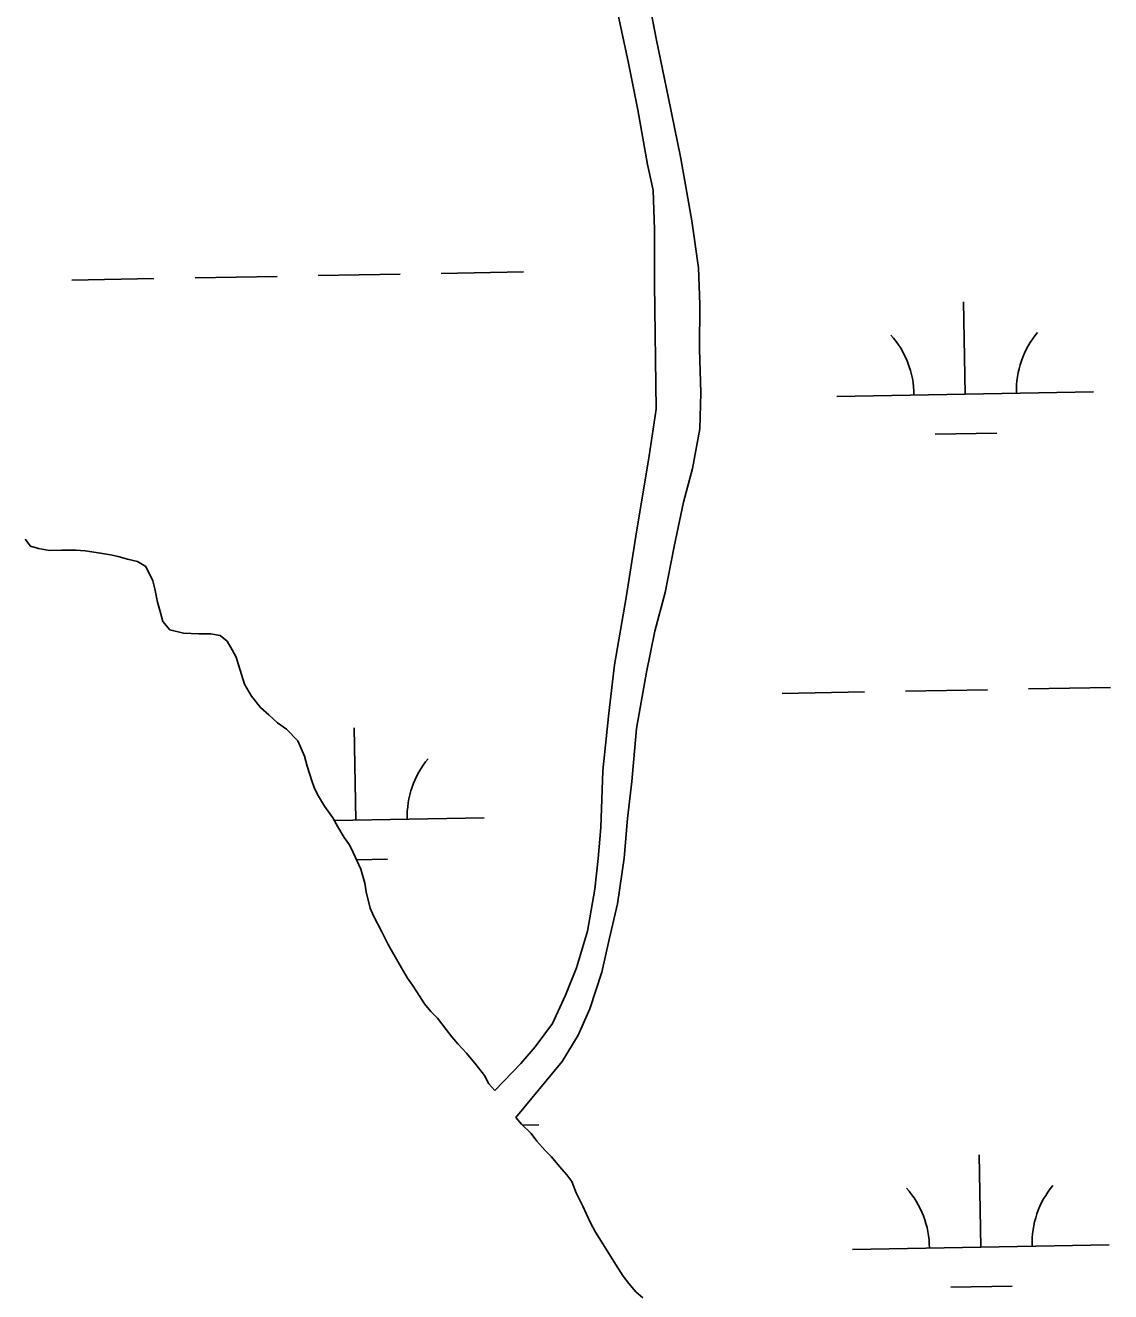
# Model space of a CAD drawing. Extents: x 3925854 to 3964121, y 224593 to 250589.
# Drawn here: x 3950602.8 to 3951025.8, y 234412.5 to 234906.3 of the extents above; entities that cross this region are included whole.
import ezdxf

# ---------------------------------------------------------------- set-up
doc = ezdxf.new("R2010")
doc.units = 0
doc.layers.add('V-TOPO-SHOR', color=7, linetype='Continuous')
doc.layers.add('V-WETL-SWMP', color=7, linetype='Continuous')

msp = doc.modelspace()

# ---------------------------------------------------------------- linework, layer by layer
at = {"layer": 'V-TOPO-SHOR'}
for points in [[(3950844.006, 234925.599), (3950848.874, 234900.579), (3950853.517, 234877.963), (3950858.371, 234854.347), (3950862.626, 234830.124), (3950865.221, 234811.698), (3950865.766, 234797.464), (3950865.543, 234780.013), (3950866.116, 234762.974), (3950865.66, 234748.929), (3950862.809, 234733.456), (3950859.329, 234720.386), (3950855.696, 234703.101), (3950852.268, 234685.217), (3950848.209, 234670.134), (3950844.962, 234654.055), (3950840.975, 234632.156), (3950839.179, 234611.479), (3950837.52, 234597.022), (3950836.275, 234581.568), (3950833.647, 234563.691), (3950830.381, 234549.82), (3950827.499, 234537.155), (3950822.832, 234522.868), (3950818.324, 234512.596), (3950812.01, 234502.302), (3950793.967, 234480.471)], [(3950833.516, 234912.056), (3950837.729, 234892.244), (3950841.53, 234873.429), (3950845.358, 234852.009), (3950847.465, 234842.002), (3950848.02, 234826.765), (3950848.036, 234805.507), (3950848.735, 234756.578), (3950845.911, 234738.5), (3950840.813, 234707.162), (3950837.045, 234683.258), (3950832.5, 234656.939), (3950830.284, 234638.062), (3950827.907, 234615.577)], [(3950602.819, 234705.89), (3950604.81, 234703.211), (3950608.009, 234702.263), (3950612.185, 234701.571), (3950617.09, 234701.62), (3950622.484, 234701.673), (3950626.166, 234701.466), (3950632.061, 234700.545)], [(3950632.061, 234700.545), (3950635.993, 234699.85), (3950638.944, 234699.144), (3950642.632, 234698.2), (3950646.567, 234697.26), (3950649.774, 234695.331), (3950652.528, 234689.717), (3950653.296, 234686.536), (3950654.331, 234681.396), (3950655.348, 234677.728), (3950656.368, 234673.812), (3950659.098, 234670.652), (3950664.509, 234669.237), (3950670.397, 234669.051), (3950675.056, 234669.098), (3950678.743, 234668.399), (3950681.464, 234666.22), (3950683.459, 234662.806), (3950684.962, 234659.88), (3950685.972, 234656.947), (3950688.258, 234649.365), (3950691.002, 234644.733), (3950694.48, 234640.354), (3950697.699, 234637.444), (3950701.164, 234634.29), (3950704.621, 234631.873), (3950709.084, 234627.257), (3950711.597, 234621.398), (3950712.617, 234617.484), (3950714.642, 234611.373), (3950715.652, 234608.44), (3950717.151, 234605.757), (3950719.398, 234601.856), (3950722.633, 234597.227), (3950724.63, 234593.815), (3950727.125, 234589.67), (3950729.117, 234586.748), (3950730.619, 234583.821), (3950733.629, 234577.229), (3950735.155, 234571.848), (3950735.681, 234568.42), (3950737.217, 234562.059), (3950738.473, 234559.128), (3950741.727, 234552.784), (3950744.227, 234547.903), (3950746.474, 234544.004), (3950747.973, 234541.321), (3950751.719, 234534.737), (3950753.71, 234532.058), (3950755.453, 234529.377), (3950758.445, 234524.749), (3950760.927, 234521.83), (3950763.407, 234519.157), (3950766.884, 234514.779), (3950769.121, 234511.858), (3950771.355, 234509.184), (3950774.827, 234505.538), (3950778.554, 234500.918), (3950781.784, 234496.781), (3950783.533, 234493.611), (3950785.767, 234490.934)], [(3950827.907, 234615.577), (3950827.128, 234593.508), (3950826.047, 234581.464), (3950824.765, 234569.417), (3950821.922, 234553.144), (3950817.656, 234538.859), (3950813.352, 234528.187), (3950808.25, 234517.105), (3950801.524, 234508.01), (3950795.974, 234501.536), (3950785.767, 234490.934)], [(3950793.967, 234480.471), (3950796.202, 234477.796), (3950799.917, 234474.155), (3950802.155, 234471.234), (3950805.381, 234467.589), (3950807.857, 234465.162), (3950811.084, 234461.269), (3950813.816, 234458.109), (3950815.805, 234455.432), (3950817.566, 234451.035), (3950820.071, 234445.909), (3950821.574, 234442.736), (3950823.082, 234439.316), (3950825.08, 234435.658), (3950827.323, 234432.249), (3950829.817, 234428.103), (3950832.81, 234423.229), (3950835.802, 234418.599), (3950838.038, 234415.678), (3950840.768, 234412.518), (3950843.49, 234410.093)]]:
    msp.add_lwpolyline(points, dxfattribs=at)
at = {"layer": 'V-WETL-SWMP'}
for p, q in [((3950848.874, 234900.579), (3950844.007, 234925.599)), ((3950833.516, 234912.055), (3950837.728, 234892.243)), ((3950853.517, 234877.963), (3950848.874, 234900.579)), ((3950837.728, 234892.243), (3950841.53, 234873.429)), ((3950858.37, 234854.347), (3950853.517, 234877.963)), ((3950841.53, 234873.429), (3950845.357, 234852.008)), ((3950845.357, 234852.008), (3950847.465, 234842.002)), ((3950862.627, 234830.123), (3950858.37, 234854.347)), ((3950847.465, 234842.002), (3950848.021, 234826.766)), ((3950848.021, 234826.766), (3950848.036, 234805.507)), ((3950865.221, 234811.698), (3950862.627, 234830.123)), ((3950865.767, 234797.465), (3950865.221, 234811.698)), ((3950620.978, 234806.973), (3950652.973, 234807.554)), ((3950668.971, 234807.845), (3950700.965, 234808.427)), ((3950716.963, 234808.718), (3950748.957, 234809.3)), ((3950764.955, 234809.591), (3950796.949, 234810.172)), ((3950848.036, 234805.507), (3950848.734, 234756.578)), ((3950865.543, 234780.014), (3950865.767, 234797.465)), ((3950969.16, 234762.553), (3950968.505, 234798.547)), ((3950866.117, 234762.973), (3950865.543, 234780.014)), ((3950865.659, 234748.929), (3950866.117, 234762.973)), ((3950919.168, 234761.644), (3951019.151, 234763.462)), ((3950848.734, 234756.578), (3950845.91, 234738.5)), ((3950862.808, 234733.457), (3950865.659, 234748.929)), ((3950957.442, 234746.907), (3950981.438, 234747.343)), ((3950845.91, 234738.5), (3950840.813, 234707.161)), ((3950859.33, 234720.386), (3950862.808, 234733.457)), ((3950855.696, 234703.101), (3950859.33, 234720.386)), ((3950604.81, 234703.211), (3950602.82, 234705.889)), ((3950608.008, 234702.263), (3950604.81, 234703.211)), ((3950840.813, 234707.161), (3950837.045, 234683.257)), ((3950852.267, 234685.217), (3950855.696, 234703.101)), ((3950612.185, 234701.57), (3950608.008, 234702.263)), ((3950617.089, 234701.619), (3950612.185, 234701.57)), ((3950622.485, 234701.674), (3950617.089, 234701.619)), ((3950626.166, 234701.466), (3950622.485, 234701.674)), ((3950632.061, 234700.545), (3950626.166, 234701.466)), ((3950635.993, 234699.85), (3950632.061, 234700.545)), ((3950638.943, 234699.144), (3950635.993, 234699.85)), ((3950642.632, 234698.2), (3950638.943, 234699.144)), ((3950646.566, 234697.259), (3950642.632, 234698.2)), ((3950649.774, 234695.33), (3950646.566, 234697.259)), ((3950652.529, 234689.716), (3950649.774, 234695.33)), ((3950653.297, 234686.536), (3950652.529, 234689.716)), ((3950654.33, 234681.396), (3950653.297, 234686.536)), ((3950837.045, 234683.257), (3950832.5, 234656.938)), ((3950848.209, 234670.134), (3950852.267, 234685.217)), ((3950655.348, 234677.727), (3950654.33, 234681.396)), ((3950656.369, 234673.813), (3950655.348, 234677.727)), ((3950659.099, 234670.653), (3950656.369, 234673.813)), ((3950664.51, 234669.236), (3950659.099, 234670.653)), ((3950670.398, 234669.051), (3950664.51, 234669.236)), ((3950675.057, 234669.098), (3950670.398, 234669.051)), ((3950678.743, 234668.4), (3950675.057, 234669.098)), ((3950681.464, 234666.22), (3950678.743, 234668.4)), ((3950844.963, 234654.056), (3950848.209, 234670.134)), ((3950683.46, 234662.806), (3950681.464, 234666.22)), ((3950684.962, 234659.879), (3950683.46, 234662.806)), ((3950685.973, 234656.946), (3950684.962, 234659.879)), ((3950688.257, 234649.366), (3950685.973, 234656.946)), ((3950832.5, 234656.938), (3950830.285, 234638.063)), ((3950840.974, 234632.155), (3950844.963, 234654.056)), ((3950691.002, 234644.733), (3950688.257, 234649.366)), ((3950694.48, 234640.354), (3950691.002, 234644.733)), ((3950897.862, 234645.806), (3950929.857, 234646.387)), ((3950945.854, 234646.678), (3950977.849, 234647.26)), ((3950993.846, 234647.551), (3951025.841, 234648.133)), ((3950697.698, 234637.444), (3950694.48, 234640.354)), ((3950701.164, 234634.29), (3950697.698, 234637.444)), ((3950704.622, 234631.873), (3950701.164, 234634.29)), ((3950830.285, 234638.063), (3950827.906, 234615.577)), ((3950709.084, 234627.258), (3950704.622, 234631.873)), ((3950731.67, 234596.346), (3950731.016, 234632.34)), ((3950839.179, 234611.48), (3950840.974, 234632.155)), ((3950711.596, 234621.397), (3950709.084, 234627.258)), ((3950712.617, 234617.484), (3950711.596, 234621.397)), ((3950714.642, 234611.372), (3950712.617, 234617.484)), ((3950827.906, 234615.577), (3950827.128, 234593.508)), ((3950715.652, 234608.44), (3950714.642, 234611.372)), ((3950837.521, 234597.023), (3950839.179, 234611.48)), ((3950717.151, 234605.757), (3950715.652, 234608.44)), ((3950719.398, 234601.855), (3950717.151, 234605.757)), ((3950722.634, 234597.228), (3950719.398, 234601.855)), ((3950724.631, 234593.815), (3950722.634, 234597.228)), ((3950723.24, 234596.193), (3950781.662, 234597.255)), ((3950836.274, 234581.568), (3950837.521, 234597.023)), ((3950727.125, 234589.671), (3950724.631, 234593.815)), ((3950729.117, 234586.748), (3950727.125, 234589.671)), ((3950827.128, 234593.508), (3950826.047, 234581.463)), ((3950730.619, 234583.82), (3950729.117, 234586.748)), ((3950733.629, 234577.228), (3950730.619, 234583.82)), ((3950731.944, 234580.918), (3950743.949, 234581.136)), ((3950826.047, 234581.463), (3950824.766, 234569.417)), ((3950833.648, 234563.691), (3950836.274, 234581.568)), ((3950735.155, 234571.848), (3950733.629, 234577.228)), ((3950735.681, 234568.42), (3950735.155, 234571.848)), ((3950824.766, 234569.417), (3950821.923, 234553.143)), ((3950737.217, 234562.058), (3950735.681, 234568.42)), ((3950738.473, 234559.128), (3950737.217, 234562.058)), ((3950830.38, 234549.82), (3950833.648, 234563.691)), ((3950741.726, 234552.784), (3950738.473, 234559.128)), ((3950744.228, 234547.904), (3950741.726, 234552.784)), ((3950821.923, 234553.143), (3950817.656, 234538.86)), ((3950827.5, 234537.156), (3950830.38, 234549.82)), ((3950746.475, 234544.003), (3950744.228, 234547.904)), ((3950747.974, 234541.32), (3950746.475, 234544.003)), ((3950751.72, 234534.736), (3950747.974, 234541.32)), ((3950817.656, 234538.86), (3950813.352, 234528.187)), ((3950822.832, 234522.869), (3950827.5, 234537.156)), ((3950753.709, 234532.058), (3950751.72, 234534.736)), ((3950755.453, 234529.378), (3950753.709, 234532.058)), ((3950758.444, 234524.748), (3950755.453, 234529.378)), ((3950813.352, 234528.187), (3950808.25, 234517.105)), ((3950760.926, 234521.831), (3950758.444, 234524.748)), ((3950763.406, 234519.158), (3950760.926, 234521.831)), ((3950818.324, 234512.595), (3950822.832, 234522.869)), ((3950766.884, 234514.778), (3950763.406, 234519.158)), ((3950808.25, 234517.105), (3950801.524, 234508.011)), ((3950769.121, 234511.858), (3950766.884, 234514.778)), ((3950771.356, 234509.183), (3950769.121, 234511.858)), ((3950812.011, 234502.302), (3950818.324, 234512.595)), ((3950774.827, 234505.539), (3950771.356, 234509.183)), ((3950778.553, 234500.917), (3950774.827, 234505.539)), ((3950801.524, 234508.011), (3950795.974, 234501.537)), ((3950781.783, 234496.78), (3950778.553, 234500.917)), ((3950795.974, 234501.537), (3950785.767, 234490.934)), ((3950793.967, 234480.471), (3950812.011, 234502.302)), ((3950783.532, 234493.61), (3950781.783, 234496.78)), ((3950785.767, 234490.934), (3950783.532, 234493.61)), ((3950796.201, 234477.796), (3950793.967, 234480.471)), ((3950799.917, 234474.155), (3950796.201, 234477.796)), ((3950796.569, 234477.435), (3950802.997, 234477.552)), ((3950802.155, 234471.234), (3950799.917, 234474.155)), ((3950805.38, 234467.588), (3950802.155, 234471.234)), ((3950807.857, 234465.161), (3950805.38, 234467.588)), ((3950975.208, 234429.933), (3950974.553, 234465.927)), ((3950811.085, 234461.269), (3950807.857, 234465.161)), ((3950813.816, 234458.109), (3950811.085, 234461.269)), ((3950815.805, 234455.431), (3950813.816, 234458.109)), ((3950817.566, 234451.034), (3950815.805, 234455.431)), ((3950820.071, 234445.909), (3950817.566, 234451.034)), ((3950821.575, 234442.736), (3950820.071, 234445.909)), ((3950823.081, 234439.317), (3950821.575, 234442.736)), ((3950825.081, 234435.659), (3950823.081, 234439.317)), ((3950827.323, 234432.248), (3950825.081, 234435.659)), ((3950829.818, 234428.104), (3950827.323, 234432.248)), ((3950832.81, 234423.229), (3950829.818, 234428.104)), ((3950925.216, 234429.024), (3951025.199, 234430.842)), ((3950835.801, 234418.599), (3950832.81, 234423.229)), ((3950838.038, 234415.679), (3950835.801, 234418.599)), ((3950840.768, 234412.518), (3950838.038, 234415.679)), ((3950963.49, 234414.287), (3950987.486, 234414.723))]:
    msp.add_line(p, q, dxfattribs=at)
for centre, start, end in [((3950913.917, 234762.024), 0.26988, 41.81354), ((3951024.385, 234764.032), 140.26988, 181.81353), ((3950786.895, 234597.825), 140.26988, 181.81353), ((3950919.965, 234429.404), 0.26988, 41.81354), ((3951030.433, 234431.412), 140.26988, 181.81353)]:
    msp.add_arc(centre, 35.246, start, end, dxfattribs=at)

doc.saveas('drawing.dxf')
